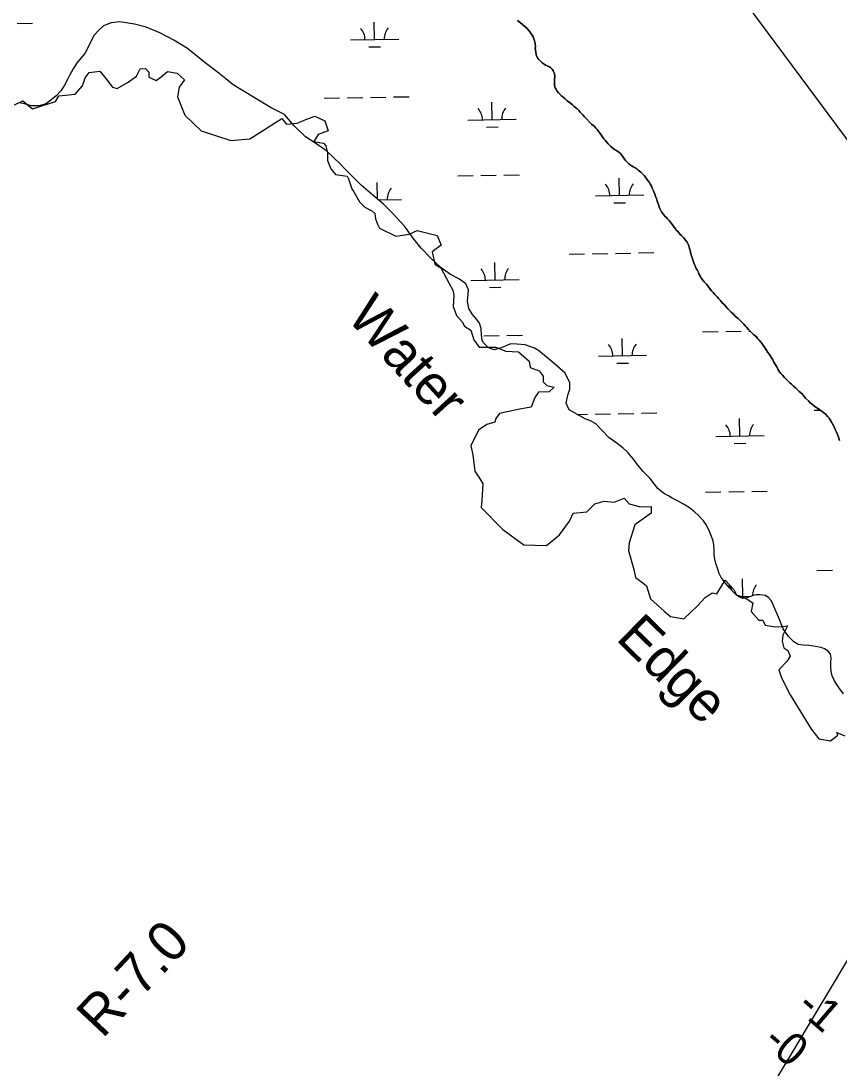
# Model space of a CAD drawing. Extents: x 3925854 to 3964121, y 224593 to 250589.
# Drawn here: x 3948807 to 3950503, y 242755 to 244928 of the extents above; entities that cross this region are included whole.
import ezdxf

# ---------------------------------------------------------------- set-up
doc = ezdxf.new("R2010")
doc.units = 0
for name, color, linetype in [('V-RIVR-EDGE', 7, 'Continuous'), ('V-RIVR-IDEN', 7, 'Continuous'), ('V-RIVR-RANG', 7, 'Continuous'), ('V-RIVR-RANG-IDEN', 7, 'Continuous'), ('V-TOPO-SHOR', 7, 'Continuous'), ('V-UTIL-LINE', 7, 'Continuous'), ('V-WETL-SWMP', 7, 'Continuous')]:
    doc.layers.add(name, color=color, linetype=linetype)

msp = doc.modelspace()

# ---------------------------------------------------------------- linework, layer by layer
at = {"layer": 'V-RIVR-EDGE'}
msp.add_lwpolyline([(3948793.813, 244753.989), (3948811.268, 244761.626), (3948830.905, 244745.261), (3948878.907, 244760.535), (3948885.453, 244772.535), (3948919.272, 244775.808), (3948934.545, 244793.263), (3948940, 244809.627), (3948948.727, 244820.537), (3948970.546, 244823.809), (3948980.365, 244811.809), (3948996.729, 244789.99), (3949006.548, 244787.808), (3949029.457, 244800.9), (3949046.912, 244812.9), (3949054.549, 244828.173), (3949065.459, 244829.264), (3949072.004, 244821.628), (3949072.004, 244810.718), (3949087.277, 244804.172), (3949098.187, 244811.809), (3949111.278, 244822.719), (3949130.915, 244819.446), (3949146.188, 244805.263), (3949135.279, 244789.99), (3949132.006, 244770.353), (3949147.279, 244732.17), (3949181.099, 244699.442), (3949242.192, 244679.805), (3949281.466, 244683.078), (3949317.467, 244705.987), (3949348.013, 244725.624), (3949357.832, 244713.624), (3949379.651, 244715.806), (3949398.197, 244723.443), (3949416.743, 244729.988), (3949437.471, 244720.17), (3949444.016, 244699.442), (3949423.289, 244691.805), (3949414.561, 244677.623), (3949434.198, 244674.35), (3949439.653, 244668.895), (3949442.926, 244653.622), (3949442.926, 244638.349), (3949449.471, 244620.894), (3949459.29, 244608.893), (3949483.291, 244605.62), (3949486.563, 244600.166), (3949493.109, 244579.438), (3949497.473, 244572.892), (3949509.473, 244552.164), (3949520.383, 244541.255), (3949534.565, 244533.618), (3949541.111, 244528.163), (3949542.202, 244517.254), (3949546.565, 244506.344), (3949550.929, 244497.617), (3949584.748, 244481.253), (3949612.022, 244485.616), (3949628.386, 244493.253), (3949669.842, 244482.344), (3949678.57, 244462.707), (3949660.024, 244448.524), (3949665.478, 244423.433), (3949677.479, 244415.796), (3949694.934, 244383.068), (3949702.57, 244368.885), (3949704.752, 244359.067), (3949703.661, 244335.066), (3949710.207, 244316.52), (3949722.207, 244303.429), (3949726.571, 244294.701), (3949739.663, 244285.974), (3949746.208, 244266.337), (3949757.118, 244251.063), (3949772.391, 244251.063), (3949790.937, 244251.063), (3949812.756, 244242.336), (3949838.939, 244241.245), (3949860.758, 244221.608), (3949862.939, 244208.516), (3949881.485, 244201.971), (3949890.213, 244191.061), (3949890.213, 244179.061), (3949897.85, 244171.424), (3949913.123, 244168.151), (3949902.213, 244158.333), (3949880.395, 244157.242), (3949872.758, 244146.333), (3949865.121, 244126.696), (3949841.12, 244122.332), (3949799.665, 244113.604), (3949792.028, 244102.695), (3949789.846, 244095.058), (3949773.482, 244090.694), (3949756.027, 244078.694), (3949739.663, 244045.966), (3949744.026, 244027.42), (3949748.39, 243993.6), (3949758.209, 243979.418), (3949764.754, 243967.418), (3949762.572, 243933.598), (3949761.481, 243918.325), (3949806.21, 243872.505), (3949849.848, 243840.868), (3949896.759, 243839.777), (3949924.032, 243861.596), (3949944.76, 243889.96), (3949952.397, 243906.325), (3949980.761, 243909.597), (3949997.126, 243925.962), (3950016.763, 243931.416), (3950037.491, 243929.235), (3950058.219, 243937.962), (3950068.037, 243925.962), (3950092.038, 243919.416), (3950113.857, 243920.507), (3950113.857, 243906.325), (3950080.037, 243882.324), (3950068.037, 243845.232), (3950066.946, 243828.868), (3950072.401, 243809.231), (3950077.856, 243789.594), (3950081.128, 243773.229), (3950096.402, 243762.32), (3950104.038, 243755.774), (3950112.766, 243728.501), (3950141.13, 243703.409), (3950154.222, 243692.499), (3950181.495, 243687.045), (3950195.678, 243700.136), (3950209.86, 243714.318), (3950226.224, 243731.773), (3950240.406, 243741.592), (3950250.225, 243739.41), (3950255.68, 243748.138), (3950267.68, 243767.775), (3950285.135, 243748.138), (3950290.59, 243737.228), (3950309.136, 243730.683), (3950324.409, 243720.864), (3950321.136, 243702.318), (3950337.501, 243684.863), (3950345.137, 243684.863), (3950350.592, 243673.953), (3950371.32, 243670.681), (3950387.684, 243671.771), (3950396.412, 243672.862), (3950386.593, 243653.225), (3950385.502, 243641.225), (3950388.775, 243627.043), (3950397.502, 243621.588), (3950401.866, 243609.588), (3950395.321, 243598.678), (3950378.956, 243581.223), (3950384.411, 243564.859), (3950401.866, 243529.949), (3950446.595, 243457.946), (3950461.868, 243438.309), (3950485.869, 243433.945), (3950501.142, 243445.946), (3950498.96, 243451.401), (3950515.325, 243444.855)], dxfattribs=at)
at = {"layer": 'V-TOPO-SHOR'}
for points in [[(3949847.021, 244920.581), (3949843.189, 244923.702), (3949836.845, 244928.31)], [(3950129.178, 244547.192), (3950127.734, 244550.614), (3950126.485, 244554.026), (3950124.718, 244559.242), (3950123.659, 244562.449), (3950121.519, 244568.274), (3950120.468, 244571.677), (3950118.842, 244575.503), (3950116.29, 244580.947), (3950114.459, 244584.582), (3950112.626, 244588.215), (3950109.458, 244593.091), (3950107.216, 244596.348), (3950104.965, 244599.405), (3950101.788, 244604.085), (3950099.333, 244606.952), (3950096.679, 244609.828), (3950092.499, 244614.151), (3950089.814, 244616.238), (3950087.127, 244618.325), (3950083.864, 244620.829), (3950079.811, 244623.367), (3950076.328, 244625.286), (3950073.634, 244627.174), (3950070.726, 244628.677), (3950067.464, 244631.182), (3950063.853, 244634.889), (3950061.025, 244638.364), (3950057.463, 244643.257), (3950054.66, 244647.326), (3950052.589, 244649.981), (3950050.322, 244652.643), (3950046.886, 244655.75), (3950040.905, 244659.551), (3950038.005, 244661.251), (3950034.925, 244663.352), (3950030.524, 244667.092), (3950027.665, 244669.779), (3950024.82, 244672.861), (3950021.038, 244677.166), (3950018.193, 244680.248), (3950015.746, 244683.314), (3950012.373, 244688), (3950009.948, 244691.659), (3950007.515, 244695.121), (3950004.125, 244699.411), (3950001.684, 244702.674), (3949999.03, 244705.551), (3949995.427, 244709.455), (3949990.451, 244713.612), (3949986.066, 244717.745), (3949979.801, 244724.327), (3949975.64, 244729.046), (3949972.037, 244732.947), (3949966.917, 244738.495), (3949963.696, 244741.987), (3949960.284, 244745.688), (3949954.531, 244750.269), (3949950.699, 244753.392), (3949946.687, 244756.917), (3949939.773, 244762.139), (3949935.573, 244765.871), (3949931.929, 244768.785), (3949927.151, 244772.934), (3949924.298, 244775.82), (3949922.031, 244778.482), (3949918.445, 244782.781), (3949916.59, 244785.824), (3949914.923, 244788.661), (3949913.51, 244792.872), (3949913.327, 244798.221), (3949913.495, 244802.368), (3949913.819, 244805.52), (3949914.097, 244812.434), (3949913.766, 244818.978), (3949911.011, 244824.233), (3949908.387, 244827.899), (3949906.112, 244830.364), (3949903.425, 244832.449), (3949898.371, 244834.632), (3949894.871, 244836.156), (3949891.979, 244838.055), (3949887.735, 244840.797), (3949883.541, 244844.725), (3949880.129, 244848.422), (3949878.257, 244851.07), (3949875.738, 244857.304), (3949874.776, 244862.883), (3949873.985, 244867.859), (3949873.717, 244871.036), (3949873.868, 244874.79), (3949873.299, 244880.352), (3949872.859, 244884.128), (3949871.659, 244888.726), (3949869.336, 244894.952), (3949867.298, 244898.399), (3949864.495, 244902.468), (3949860.173, 244908.18), (3949856.565, 244911.887), (3949852.96, 244915.791), (3949847.021, 244920.581)], [(3950430.267, 244149.578), (3950426.681, 244153.836), (3950420.963, 244159.251), (3950417.34, 244162.68), (3950413.719, 244166.11), (3950408.566, 244170.788), (3950404.747, 244174.226), (3950401.11, 244177.259), (3950396.162, 244182.127), (3950393.313, 244185.052), (3950390.417, 244187.86), (3950385.948, 244192.865), (3950383.034, 244196.109), (3950380.173, 244199.746), (3950376.724, 244205.542), (3950374.246, 244209.837), (3950371.561, 244213.941), (3950368.325, 244220.046), (3950365.855, 244224.537), (3950363.181, 244228.877), (3950358.972, 244235.418), (3950356.101, 244239.766), (3950351.698, 244246.432), (3950348.644, 244251.186), (3950345.588, 244255.859), (3950342.543, 244259.818), (3950337.89, 244265.149), (3950335.398, 244268.139), (3950331.998, 244272.153), (3950329.313, 244274.238), (3950326.065, 244277.138), (3950321.309, 244281.881), (3950318.467, 244284.964), (3950315.81, 244287.839), (3950311.829, 244292.154), (3950308.796, 244295.441), (3950305.97, 244298.919), (3950301.212, 244303.66), (3950297.991, 244307.152), (3950294.546, 244310.062), (3950288.801, 244314.842), (3950284.986, 244318.358), (3950279.86, 244323.708), (3950276.241, 244327.218), (3950273.02, 244330.71), (3950268.287, 244336.045), (3950265.063, 244339.537), (3950261.454, 244343.243), (3950256.92, 244348.568), (3950253.688, 244351.864), (3950250.664, 244355.349), (3950245.924, 244360.486), (3950242.51, 244364.184), (3950239.099, 244367.883), (3950234.202, 244374.015), (3950231.39, 244377.885), (3950228.379, 244381.766), (3950223.829, 244386.698), (3950220.986, 244389.778), (3950218.363, 244393.446), (3950215.401, 244398.511), (3950213.554, 244401.751), (3950211.926, 244405.574), (3950209.177, 244411.026), (3950207.527, 244414.26), (3950206.072, 244417.483), (3950203.893, 244422.319), (3950202.265, 244426.142), (3950201.043, 244430.148), (3950198.72, 244436.374), (3950197.307, 244440.587), (3950196.082, 244444.593), (3950194.765, 244451.175), (3950193.746, 244455.369), (3950191.804, 244461.186), (3950190.366, 244464.805), (3950188.337, 244468.448), (3950185.152, 244472.929), (3950182.893, 244475.788), (3950180.62, 244478.254), (3950176.827, 244482.362), (3950174.353, 244484.836), (3950171.897, 244487.705), (3950168.289, 244491.41), (3950166.014, 244493.878), (3950164.134, 244496.325), (3950161.51, 244499.993), (3950158.145, 244504.876), (3950155.317, 244508.353), (3950153.644, 244510.991), (3950151.565, 244513.451), (3950147.963, 244517.354), (3950145.687, 244519.82), (3950143.215, 244522.294), (3950139.621, 244526.394), (3950137.542, 244528.852), (3950135.679, 244531.696), (3950133.483, 244536.136), (3950132.007, 244538.768), (3950130.751, 244541.983), (3950129.178, 244547.192)], [(3950504.284, 244057.535), (3950502.885, 244062.141), (3950500.421, 244069.76), (3950498.431, 244074.388), (3950496.243, 244079.029), (3950492.602, 244086.889), (3950490.232, 244091.931), (3950487.263, 244096.799), (3950482.776, 244103.31), (3950479.569, 244107.197), (3950475.966, 244111.103), (3950470.619, 244115.866), (3950466.582, 244118.799), (3950463.121, 244121.312), (3950457.331, 244124.908), (3950453.096, 244127.847), (3950449.463, 244130.962), (3950443.917, 244135.734), (3950440.306, 244139.441), (3950434.25, 244145.302), (3950430.267, 244149.578)]]:
    msp.add_lwpolyline(points, dxfattribs=at)
at = {"layer": 'V-UTIL-LINE'}
for points in [[(3947659.847, 248532.496), (3950829.703, 244264.252), (3951084.365, 243921.222), (3951178.827, 243906.555), (3951845.15, 243559.451), (3953160.259, 242867.131), (3955606.335, 242988.526), (3956603.283, 243068.394), (3958314.557, 243143.679), (3960860.872, 244810.142), (3961767.682, 245361.867)], [(3951084.343, 243921.319), (3947981.77, 238738.296), (3948844.302, 237642.921), (3949260.796, 236134.673), (3945931.135, 235655.081), (3945509.058, 234777.685), (3942603.575, 230254.808)]]:
    msp.add_lwpolyline(points, dxfattribs=at)
at = {"layer": 'V-WETL-SWMP'}
for p, q in [((3949540.53, 244889.317), (3949539.876, 244925.311)), ((3948799.056, 244922.273), (3948831.051, 244922.854)), ((3949490.538, 244888.408), (3949590.522, 244890.226)), ((3949528.813, 244873.671), (3949552.809, 244874.107)), ((3949435.887, 244767.324), (3949467.881, 244767.905)), ((3949483.879, 244768.196), (3949515.873, 244768.778)), ((3949531.871, 244769.069), (3949563.866, 244769.651)), ((3949579.863, 244769.942), (3949611.858, 244770.523)), ((3949784.068, 244722.904), (3949783.413, 244758.898)), ((3949734.076, 244721.995), (3949834.06, 244723.813)), ((3949772.35, 244707.258), (3949796.346, 244707.694)), ((3949712.77, 244606.157), (3949744.765, 244606.739)), ((3949760.763, 244607.029), (3949792.757, 244607.611)), ((3949808.755, 244607.902), (3949840.749, 244608.484)), ((3950048.403, 244565.822), (3950047.749, 244601.816)), ((3949546.551, 244558.178), (3949545.924, 244592.691)), ((3949548.275, 244556.728), (3949596.57, 244557.606)), ((3949998.412, 244564.913), (3950098.395, 244566.731)), ((3950036.686, 244550.175), (3950060.682, 244550.612)), ((3950087.736, 244446.446), (3950119.731, 244447.028)), ((3949790.116, 244390.284), (3949789.461, 244426.278)), ((3949943.76, 244443.828), (3949975.755, 244444.41)), ((3949991.752, 244444.701), (3950023.747, 244445.283)), ((3950039.744, 244445.574), (3950071.739, 244446.155)), ((3949740.124, 244389.375), (3949840.108, 244391.193)), ((3949778.398, 244374.638), (3949802.394, 244375.074)), ((3949766.811, 244274.409), (3949798.805, 244274.991)), ((3949814.803, 244275.282), (3949846.797, 244275.864)), ((3950220.644, 244282.662), (3950252.638, 244283.243)), ((3950268.636, 244283.534), (3950300.63, 244284.116)), ((3950316.628, 244284.407), (3950318.94, 244284.449)), ((3950054.451, 244233.202), (3950053.797, 244269.196)), ((3950004.46, 244232.293), (3950104.443, 244234.111)), ((3950042.734, 244217.555), (3950066.73, 244217.992)), ((3949961.038, 244111.413), (3949981.803, 244111.79)), ((3949997.8, 244112.081), (3950029.795, 244112.663)), ((3950045.792, 244112.954), (3950077.787, 244113.535)), ((3950093.784, 244113.826), (3950125.779, 244114.408)), ((3950297.989, 244066.789), (3950297.334, 244102.783)), ((3950451.633, 244120.333), (3950464.156, 244120.561)), ((3950247.997, 244065.88), (3950347.981, 244067.698)), ((3950286.271, 244051.142), (3950310.268, 244051.579)), ((3950226.692, 243950.042), (3950258.686, 243950.623)), ((3950274.684, 243950.914), (3950306.678, 243951.496)), ((3950322.676, 243951.787), (3950354.67, 243952.369)), ((3950457.681, 243787.713), (3950489.676, 243788.295)), ((3950304.037, 243734.169), (3950303.383, 243770.163)), ((3950294.699, 243733.999), (3950321.437, 243734.485)), ((3950351.4, 243735.03), (3950354.029, 243735.078))]:
    msp.add_line(p, q, dxfattribs=at)
for points in [[(3950157.271, 243937.928), (3950149.554, 243942.256), (3950141.57, 243946.918), (3950132.589, 243953.576), (3950127.6, 243957.837), (3950111.759, 243978.81), (3950097.295, 243993.042), (3950086.346, 244006.144), (3950077.144, 244018.384), (3950065.642, 244032.498), (3950055.144, 244042.02), (3950040.355, 244053.1), (3950026.506, 244062.955), (3950011.142, 244079.399), (3949998.984, 244091.956), (3949988.351, 244098.121), (3949977.251, 244102.524), (3949943.761, 244120.884), (3949937.593, 244134.782), (3949941.041, 244151.658), (3949945.286, 244163.754), (3949945.407, 244176.609), (3949935.55, 244197.185), (3949913.012, 244217.281), (3949880.267, 244244.316), (3949871.948, 244249.003), (3949852.624, 244255.516), (3949835.684, 244257.384), (3949822.829, 244257.505), (3949802.91, 244249.204), (3949787.534, 244245.668), (3949775.833, 244249.897), (3949765.39, 244260.802), (3949763.589, 244265.227), (3949762.248, 244276.162), (3949761.397, 244289.451), (3949758.278, 244300.458), (3949752.67, 244308.597), (3949743.19, 244318.87), (3949735.971, 244331.228), (3949733.208, 244346.178), (3949734.775, 244360.557), (3949734.943, 244369.651), (3949729.319, 244382.341), (3949716.261, 244392.164), (3949697.664, 244402.012), (3949678.427, 244415.645), (3949657.256, 244435.29), (3949636.923, 244456.089), (3949622.23, 244474.485), (3949602.751, 244501.779), (3949577.157, 244529.516), (3949558.324, 244548.276), (3949537.081, 244566.144), (3949512.584, 244586.714), (3949496.429, 244603.191), (3949477.605, 244622.148), (3949469.073, 244631.394), (3949456.102, 244643.39), (3949440.468, 244658.065), (3949418.72, 244673.183), (3949396.923, 244687.117), (3949373.517, 244710.215), (3949353.689, 244733.764), (3949326.157, 244747.73), (3949263.169, 244785.278), (3949247.156, 244795.418), (3949232.217, 244807.691), (3949210.927, 244824.374), (3949189.431, 244840.867), (3949152.452, 244870.842), (3949123.861, 244888.015), (3949095.373, 244902.811), (3949066.955, 244914.438), (3949042.882, 244920.945), (3949012.409, 244925.731), (3948994.133, 244923.893), (3948978.441, 244917.401), (3948967.149, 244907.171), (3948958.867, 244898.008), (3948953.516, 244887.935), (3948947.904, 244876.29), (3948939.748, 244860.394), (3948923.753, 244841.451), (3948915.123, 244828.542), (3948908.286, 244815.957), (3948903.749, 244806.445), (3948896.675, 244792.88), (3948889.729, 244782.476), (3948880.222, 244772.372), (3948869.364, 244763.114), (3948860.396, 244756.55), (3948852.36, 244753.509), (3948844.372, 244751.654), (3948836.249, 244751.387), (3948829.146, 244751.87), (3948819.35, 244754.242), (3948810.928, 244756.361), (3948803.082, 244758.061)], [(3949836.845, 244928.309), (3949843.189, 244923.702), (3949847.021, 244920.58), (3949852.961, 244915.791), (3949856.564, 244911.887), (3949860.174, 244908.181), (3949864.495, 244902.468), (3949867.299, 244898.398), (3949869.337, 244894.953), (3949871.658, 244888.727), (3949872.858, 244884.128), (3949873.3, 244880.351), (3949873.868, 244874.789), (3949873.717, 244871.036), (3949873.985, 244867.86), (3949874.775, 244862.882), (3949875.738, 244857.304), (3949878.257, 244851.069), (3949880.129, 244848.422), (3949883.542, 244844.724), (3949887.736, 244840.796), (3949891.979, 244838.054), (3949894.87, 244836.157), (3949898.37, 244834.632), (3949903.426, 244832.45), (3949906.112, 244830.364), (3949908.387, 244827.898), (3949911.01, 244824.232), (3949913.766, 244818.977), (3949914.097, 244812.435), (3949913.819, 244805.521)], [(3949913.819, 244805.521), (3949913.495, 244802.369), (3949913.328, 244798.221), (3949913.509, 244792.872), (3949914.923, 244788.66), (3949916.589, 244785.824), (3949918.445, 244782.781), (3949922.032, 244778.483), (3949924.299, 244775.82), (3949927.151, 244772.935), (3949931.93, 244768.786), (3949935.572, 244765.87), (3949939.774, 244762.14), (3949946.687, 244756.916), (3949950.7, 244753.392), (3949954.531, 244750.27), (3949960.283, 244745.687), (3949963.695, 244741.988), (3949966.918, 244738.496), (3949972.037, 244732.948), (3949975.639, 244729.045), (3949979.802, 244724.327), (3949986.067, 244717.744), (3949990.451, 244713.611), (3949995.428, 244709.454), (3949999.03, 244705.551), (3950001.684, 244702.674), (3950004.125, 244699.411), (3950007.514, 244695.12), (3950009.947, 244691.659), (3950012.372, 244688), (3950015.745, 244683.314), (3950018.194, 244680.248), (3950021.037, 244677.166), (3950024.821, 244672.86), (3950027.665, 244669.778), (3950030.525, 244667.091), (3950034.925, 244663.353), (3950038.006, 244661.251), (3950040.905, 244659.551), (3950046.886, 244655.75), (3950050.322, 244652.644), (3950052.589, 244649.981), (3950054.659, 244647.326), (3950057.463, 244643.257), (3950061.025, 244638.365), (3950063.853, 244634.888), (3950067.464, 244631.182), (3950070.726, 244628.677), (3950073.634, 244627.175), (3950076.327, 244625.286), (3950079.811, 244623.366), (3950083.864, 244620.829), (3950087.127, 244618.324), (3950089.813, 244616.237), (3950092.499, 244614.151), (3950096.678, 244609.828), (3950099.332, 244606.952), (3950101.789, 244604.084), (3950104.964, 244599.406), (3950107.215, 244596.347), (3950109.459, 244593.092), (3950112.626, 244588.216), (3950114.459, 244584.582), (3950116.291, 244580.947), (3950118.842, 244575.503), (3950120.469, 244571.678), (3950121.519, 244568.273), (3950123.659, 244562.449), (3950124.718, 244559.241), (3950126.486, 244554.026), (3950127.734, 244550.613), (3950129.179, 244547.191), (3950130.751, 244541.984), (3950132.007, 244538.768), (3950133.484, 244536.137), (3950135.679, 244531.696), (3950137.543, 244528.852), (3950139.621, 244526.394), (3950143.215, 244522.293), (3950145.688, 244519.819), (3950147.963, 244517.354), (3950151.565, 244513.45), (3950153.643, 244510.992), (3950155.317, 244508.353), (3950158.145, 244504.876), (3950161.51, 244499.993), (3950164.133, 244496.326), (3950166.013, 244493.877), (3950168.288, 244491.411), (3950171.898, 244487.705), (3950174.354, 244484.836), (3950176.827, 244482.363), (3950180.619, 244478.254), (3950182.894, 244475.788), (3950185.153, 244472.928), (3950188.336, 244468.447), (3950190.366, 244464.805), (3950191.804, 244461.186), (3950193.746, 244455.37), (3950194.765, 244451.175)], [(3950194.765, 244451.175), (3950196.083, 244444.593), (3950197.307, 244440.587), (3950198.721, 244436.375), (3950201.042, 244430.149), (3950202.266, 244426.143), (3950203.893, 244422.318), (3950206.073, 244417.483), (3950207.526, 244414.259), (3950209.177, 244411.027), (3950211.926, 244405.575), (3950213.553, 244401.75), (3950215.401, 244398.511), (3950218.363, 244393.446), (3950220.985, 244389.779), (3950223.829, 244386.697), (3950228.379, 244381.766), (3950231.389, 244377.886), (3950234.201, 244374.014), (3950239.099, 244367.882), (3950242.511, 244364.184), (3950245.924, 244360.486), (3950250.663, 244355.349), (3950253.689, 244351.864), (3950256.92, 244348.569), (3950261.454, 244343.243), (3950265.064, 244339.537), (3950268.287, 244336.044), (3950273.019, 244330.71), (3950276.242, 244327.217), (3950279.86, 244323.708), (3950284.987, 244318.358), (3950288.802, 244314.842), (3950294.546, 244310.061), (3950297.99, 244307.152), (3950301.213, 244303.66), (3950305.969, 244298.918), (3950308.797, 244295.441), (3950311.83, 244292.154), (3950315.811, 244287.839), (3950318.466, 244284.963), (3950321.309, 244281.881), (3950326.065, 244277.139), (3950329.312, 244274.239), (3950331.998, 244272.153), (3950335.398, 244268.139), (3950337.889, 244265.15), (3950342.542, 244259.819), (3950345.588, 244255.859), (3950348.645, 244251.185), (3950351.698, 244246.433), (3950356.1, 244239.767), (3950358.972, 244235.418), (3950363.18, 244228.878), (3950365.855, 244224.537), (3950368.325, 244220.046), (3950371.562, 244213.941), (3950374.246, 244209.836), (3950376.725, 244205.543), (3950380.172, 244199.746), (3950383.033, 244196.109), (3950385.949, 244192.866), (3950390.417, 244187.859), (3950393.312, 244185.052), (3950396.162, 244182.128), (3950401.11, 244177.26), (3950404.747, 244174.226), (3950408.566, 244170.788), (3950413.72, 244166.11), (3950417.341, 244162.68), (3950420.962, 244159.251), (3950426.68, 244153.837), (3950430.268, 244149.578), (3950434.251, 244145.303), (3950440.307, 244139.441), (3950443.917, 244135.735), (3950449.463, 244130.962), (3950453.097, 244127.848), (3950457.331, 244124.908), (3950463.122, 244121.312), (3950466.582, 244118.799), (3950470.619, 244115.867), (3950475.967, 244111.102), (3950479.569, 244107.198), (3950482.776, 244103.31), (3950487.263, 244096.799), (3950490.233, 244091.931), (3950492.602, 244086.89), (3950496.243, 244079.028), (3950498.431, 244074.389), (3950500.421, 244069.759), (3950502.885, 244062.142), (3950504.283, 244057.536)], [(3950512.718, 243531.794), (3950503.208, 243544.575), (3950495.028, 243557.355), (3950489.244, 243569.335), (3950487.384, 243578.053), (3950486.39, 243588.568), (3950486.527, 243597.218), (3950486.996, 243606.069), (3950485.535, 243614.054), (3950480.68, 243620.511), (3950473.296, 243625.106), (3950466.376, 243627.837), (3950450.673, 243630.771), (3950440.891, 243631.907), (3950429.18, 243632.377), (3950418.999, 243633.978), (3950409.486, 243639.772), (3950398.51, 243650.69), (3950387.87, 243666.398), (3950384.545, 243673.587), (3950379.693, 243685.966), (3950375.97, 243695.417), (3950371.25, 243706.665), (3950366.995, 243716.116), (3950362.474, 243725.434), (3950357.419, 243731.824), (3950350.167, 243735.687), (3950340.053, 243736.822), (3950331.602, 243737.025), (3950323.217, 243735.232), (3950316.561, 243732.44), (3950309.772, 243730.047), (3950304.249, 243729.384), (3950297.063, 243732.248), (3950290.411, 243737.175), (3950282.628, 243744.631), (3950276.442, 243751.754), (3950267.929, 243761.273), (3950258.95, 243772.922), (3950255.027, 243781.442), (3950251.172, 243792.29), (3950247.916, 243802.406), (3950245.856, 243811.457), (3950244.529, 243819.975), (3950244.599, 243829.092), (3950243.606, 243841.669), (3950241.547, 243851.452), (3950237.892, 243861.901), (3950233.371, 243872.151), (3950227.52, 243883.399), (3950222.199, 243890.788), (3950212.222, 243901.505), (3950203.84, 243909.428), (3950193.529, 243917.351), (3950181.155, 243925.141), (3950169.978, 243931.335), (3950157.271, 243937.928)]]:
    msp.add_lwpolyline(points, dxfattribs=at)
for centre, start, end in [((3949485.288, 244888.788), 0.269879, 41.813537), ((3949595.755, 244890.796), 140.269876, 181.813534), ((3949728.825, 244722.375), 0.269879, 41.813537), ((3949839.293, 244724.383), 140.269876, 181.813534), ((3949601.803, 244558.176), 140.269876, 181.813534), ((3949993.161, 244565.292), 0.269879, 41.813537), ((3950103.628, 244567.301), 140.269876, 181.813534), ((3949734.873, 244389.755), 0.269879, 41.813537), ((3949845.341, 244391.763), 140.269876, 181.813534), ((3949999.209, 244232.672), 0.269879, 41.813537), ((3950109.676, 244234.681), 140.269876, 181.813534), ((3950242.747, 244066.259), 0.269879, 41.813537), ((3950353.214, 244068.268), 140.269876, 181.813534), ((3950248.795, 243733.639), 19.288968, 41.813537), ((3950359.262, 243735.648), 140.269876, 180.398314)]:
    msp.add_arc(centre, 35.246, start, end, dxfattribs=at)

# ---------------------------------------------------------------- texts
at = {"layer": 'V-RIVR-IDEN'}
for s, rotation, p in [('Water', 312.308228, (3949480.339, 244311.833)), ('Edge', 315.603588, (3950038.616, 243645.032))]:
    msp.add_text(s, height=82.9998, rotation=rotation, dxfattribs=at).set_placement(p)
at = {"layer": 'V-RIVR-RANG'}
for s, p in [('-1', (3950411.906, 242877.73)), ('-0', (3950342.441, 242805.647))]:
    msp.add_text(s, height=67, rotation=319.278528, dxfattribs=at).set_placement(p)
at = {"layer": 'V-RIVR-RANG-IDEN'}
msp.add_text('R-7.0', height=83, rotation=46.812104, dxfattribs=at).set_placement((3948976.152, 242814.951))

doc.saveas('drawing.dxf')
